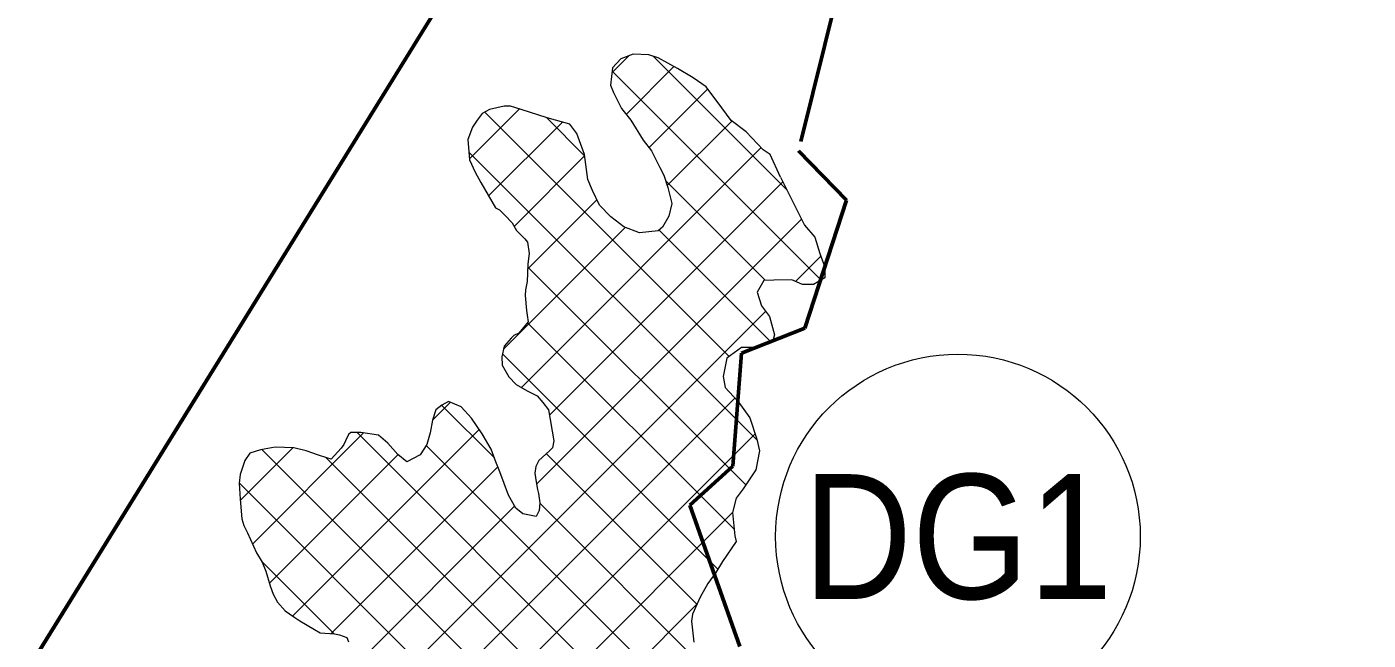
# Model space of a CAD drawing. Extents: x -1643653 to 4543381, y 1624270 to 13878484.
# Drawn here: x 613230 to 618603, y 8958110 to 8960567 of the extents above; entities that cross this region are included whole.
import ezdxf
from ezdxf.enums import TextEntityAlignment as Align

# ---------------------------------------------------------------- set-up
doc = ezdxf.new("R2010")
doc.units = 0
doc.header["$LTSCALE"] = 200
doc.linetypes.add('MEDIUM_DASHED', pattern=[4.5, 3, -1.5])
for name, color, linetype, lineweight in [('1', 7, 'Continuous', 13), ('27', 7, 'Continuous', 53), ('28', 7, 'Continuous', 53), ('29', 7, 'Continuous', 13), ('45', 7, 'Continuous', 13)]:
    doc.layers.add(name, color=color, linetype=linetype, lineweight=lineweight)

msp = doc.modelspace()

# ---------------------------------------------------------------- linework, layer by layer
at = {"layer": '1', "lineweight": 25}
msp.add_spline([(814781, 9009175.5), (814787.2, 9009173.4), (814796.9, 9009173.4), (814799.4, 9009172.4), (814805.1, 9009174.5), (814805.6, 9009176.5), (814811.7, 9009179.5), (814811.7, 9009179.5), (814801.5, 9009181), (814790.7, 9009181.5), (814784.1, 9009183.1), (814777.4, 9009185.1), (814778.4, 9009175.5)], degree=3, dxfattribs=at)
at = {"layer": '27'}
msp.add_line((617911.2, 8965554.7), (612430.2, 8956693.8), dxfattribs=at)
msp.add_lwpolyline([(612430.2, 8956693.8), (617911.2, 8965554.7), (617915.3, 8965604.9)], dxfattribs=at)
at = {"layer": '27', "linetype": 'MEDIUM_DASHED'}
msp.add_lwpolyline([(618891.7, 8963513), (618376.5, 8963291.4), (618094.2, 8963236.6), (617781.5, 8962698.8), (617675.4, 8962225.1), (617630.5, 8961437), (617210.2, 8961258.2), (616875.6, 8960809), (616474.6, 8960690), (616320.6, 8960069.3), (616513.7, 8959871.8), (616347, 8959359.9), (616092.5, 8959258.9), (616057.4, 8958806.7), (615886.3, 8958650), (616181, 8957817.8), (616181, 8957495.4), (616282.2, 8956998.9), (616121.9, 8956453.4), (616429.2, 8956292.2), (617273.9, 8956034.3), (617736.8, 8955609.3)], dxfattribs=at)
at = {"layer": '28'}
for points in [[(612430.1, 8956693.8), (617911.2, 8965554.7), (618251.3, 8965287.2), (618322.3, 8965231.4)], [(612430.2, 8956693.8), (617911.2, 8965554.7), (618251.3, 8965287.2), (618322.3, 8965231.4)], [(612430.2, 8956693.8), (617911.2, 8965554.7), (618251.3, 8965287.2), (618322.3, 8965231.4)]]:
    msp.add_lwpolyline(points, dxfattribs=at)
at = {"layer": '29'}
for p, q in [((615574.3, 8960383.7), (615640.9, 8960450.4)), ((616274.5, 8959913.7), (615739.8, 8960448.3)), ((616411.5, 8959552.1), (615574.9, 8960388.7)), ((615631.1, 8960216), (615822.3, 8960407.2)), ((615722.1, 8960082.5), (615957.8, 8960318.2)), ((615003.4, 8960037.4), (615203.8, 8960237.7)), ((616043.6, 8959246.5), (615065, 8960225.1)), ((615464.2, 8960050.4), (615311.8, 8960202.8)), ((615079.7, 8959889.2), (615375.5, 8960185)), ((615794.6, 8959930.6), (616053.4, 8960189.3)), ((616154.9, 8958910.8), (615001.2, 8960064.4)), ((615181.9, 8959766.8), (615464.3, 8960049.3)), ((615210.9, 8959122.3), (616171.8, 8960083.2)), ((615323.7, 8959010.6), (616258.5, 8959945.5)), ((616188, 8959551.1), (615788.3, 8959950.8)), ((615235.9, 8959596.3), (615513.5, 8959873.9)), ((615272, 8958734.4), (616333.5, 8959795.9)), ((615139.7, 8959275.6), (615626.7, 8959762.6)), ((616205.6, 8959309), (615761.8, 8959752.8)), ((616308.7, 8959546.6), (616410.3, 8959648.2)), ((616109.6, 8958731.5), (615236.2, 8959604.9)), ((614551.6, 8957789.5), (616188.9, 8959426.8)), ((616064.2, 8958552.4), (615235.6, 8959381)), ((615997.7, 8958394.4), (615135.3, 8959256.8)), ((614619.2, 8957632.6), (616066.8, 8959080.2)), ((614855.4, 8958991.4), (614926.8, 8959062.7)), ((615103, 8958840.1), (614891.6, 8959051.5)), ((614134.3, 8958494.7), (614579.2, 8958939.6)), ((614294.8, 8958206.2), (615042.1, 8958953.6)), ((616101.9, 8957392.2), (614552.9, 8958941.1)), ((614698.6, 8957487.5), (616147, 8958935.9)), ((614085.5, 8958670.4), (614295.6, 8958880.5)), ((617772.5, 8955272.6), (614171.7, 8958873.4)), ((614201.7, 8958337.6), (614717.1, 8958853.1)), ((615992.5, 8957726.1), (614829.6, 8958889)), ((615913.9, 8958253.7), (615311, 8958856.6)), ((616271.5, 8956998), (614428.4, 8958841.2)), ((614449.1, 8958136), (615117.3, 8958804.2)), ((617964.6, 8954855.9), (614081.1, 8958739.4)), ((614494.5, 8957956.9), (615184, 8958646.4)), ((616852.3, 8957090.8), (615284.6, 8958658.5)), ((613715.4, 8956279.8), (616057.4, 8958621.8)), ((614460.8, 8958135.3), (614170.9, 8958425.1)), ((613998.6, 8956338.5), (615914, 8958253.8))]:
    msp.add_line(p, q, dxfattribs=at)
at = {"layer": '29', "lineweight": 53}
msp.add_lwpolyline([(612430.1, 8956693.8), (617911.2, 8965554.7), (618251.3, 8965287.2), (618322.3, 8965231.4)], dxfattribs=at)
at = {"layer": '29'}
for points in [[(616249.2, 8959964.1), (616206.9, 8960055.4), (616180.1, 8960074.4), (616111.3, 8960146.5), (616051.4, 8960190.8), (616014.3, 8960241.5), (615951.7, 8960326.4), (615899.5, 8960361.8), (615835.8, 8960399.6), (615759.4, 8960442.5), (615721.3, 8960453.8), (615659, 8960457.4), (615609.5, 8960438.2), (615576.6, 8960402.5), (615568, 8960332.5), (615579.5, 8960303.4), (615611.5, 8960239.9), (615649.8, 8960193.1), (615698.4, 8960113.2), (615731.6, 8960070.1), (615745.7, 8960043.5), (615766.2, 8960002.9), (615781.5, 8959972.5), (615797, 8959923), (615813.7, 8959859.5), (615801.2, 8959808.7), (615776, 8959764.1), (615758.3, 8959750), (615684.6, 8959740.9), (615621, 8959764.8), (615568.7, 8959805.2), (615524.1, 8959852.1), (615495.9, 8959910.4), (615476.7, 8959954.8), (615463.6, 8960055.1), (615432.8, 8960138.9), (615404.7, 8960176.9), (615314.3, 8960202), (615210, 8960235.9), (615168.1, 8960248.4), (615142.6, 8960248.3), (615083, 8960235.4), (615053.8, 8960218.8), (615033.6, 8960192), (615015.9, 8960164), (614997, 8960115.6), (615003.7, 8960034.3), (615025.5, 8959984.9), (615048.5, 8959943), (615107.3, 8959841.6), (615123.9, 8959834), (615144.3, 8959812.5), (615173.6, 8959780.8), (615191.5, 8959750.4), (615224.7, 8959717.5), (615234.9, 8959703.6), (615242.7, 8959659.1), (615236.5, 8959617.2), (615235.4, 8959580.3), (615234.3, 8959546), (615228, 8959512.9), (615225.6, 8959490.1), (615232.2, 8959430.4), (615234.8, 8959411.3), (615238.7, 8959384.7), (615200.7, 8959340), (615180.5, 8959329.8), (615170.3, 8959319.6), (615142.5, 8959287.7), (615132.5, 8959244.5), (615133.9, 8959211.4), (615160.7, 8959164.5), (615190.1, 8959134.1), (615234.7, 8959108.9), (615274.1, 8959088.7), (615297.1, 8959062.1), (615320.1, 8959031.7), (615340.9, 8958908.5), (615335.9, 8958880.6), (615323.3, 8958867.8), (615281.5, 8958829.5), (615268.9, 8958805.3), (615265.1, 8958778.7), (615270.3, 8958744.4), (615275.5, 8958713.9), (615279.4, 8958697.4), (615284.7, 8958659.3), (615282.2, 8958628.8), (615270.9, 8958604.6), (615217.5, 8958615.8), (615188.2, 8958638.6), (615160, 8958690.6), (615125.3, 8958784.5), (615106.1, 8958831.4), (615090.7, 8958874.6), (615053.6, 8958936.7), (615011.4, 8958998.8), (614969.3, 8959044.4), (614919.7, 8959065.8), (614891.8, 8959051.7), (614869, 8959032.5)], [(616249.2, 8959964.1), (616345.2, 8959772.6), (616386.1, 8959724.5), (616406.6, 8959658.5), (616425.9, 8959603.9), (616426.1, 8959560.7), (616380.4, 8959533.9), (616337.2, 8959535), (616293.9, 8959552.6), (616222.8, 8959552.3), (616182.1, 8959550.9), (616155.6, 8959503.8), (616172.4, 8959449.2), (616204.3, 8959406.1), (616224.9, 8959332.5), (616219.9, 8959314.7), (616138.7, 8959282.6), (616092.9, 8959282.4), (616033.4, 8959239), (616019.7, 8959166.5), (616027.5, 8959122.1), (616078.5, 8959067.7), (616125.8, 8959000.5), (616154.1, 8958914.2), (616164.4, 8958868.5), (616150.7, 8958792.2), (616098.9, 8958715.8), (616071.1, 8958678.8), (616057.3, 8958621.6), (616066.6, 8958527.6), (616071.8, 8958504.7), (616016.2, 8958424.5), (615989.7, 8958381.2), (615958.1, 8958336.6), (615926.5, 8958281.8), (615896.3, 8958214.3), (615892.6, 8958186.4), (615901.8, 8958101.3)], [(614869, 8959032.5), (614855.2, 8958990.6), (614845.2, 8958939.7), (614832.7, 8958893.9), (614806.2, 8958851.9), (614752.9, 8958823.7), (614715.9, 8958854.1), (614676.4, 8958898.4), (614639.4, 8958931.3), (614568.2, 8958941.2), (614527.5, 8958941), (614527.5, 8958941), (614518.7, 8958933.4), (614506.1, 8958907.9), (614499.8, 8958893.9), (614489.7, 8958878.6), (614449.2, 8958835.3), (614431.4, 8958840.3), (614398.3, 8958850.3), (614348.7, 8958867.9), (614299.1, 8958880.4), (614225.3, 8958882.7), (614165.7, 8958872.3), (614123.8, 8958858.2), (614103.6, 8958828.9), (614084.7, 8958772.9), (614081.1, 8958738.6), (614085.1, 8958675), (614091.8, 8958596.3), (614099.5, 8958568.4), (614113.6, 8958539.2), (614150.7, 8958459.3), (614172.5, 8958422.5), (614187.9, 8958385.7), (614204.6, 8958327.3), (614217.4, 8958294.3), (614234.1, 8958261.4), (614264.7, 8958227.2), (614299.1, 8958203.2), (614323.3, 8958186.7), (614383.1, 8958152.7), (614404.8, 8958138.8), (614462, 8958135.2), (614482.3, 8958131.5), (614511.6, 8958120.1), (614518, 8958103.6)]]:
    msp.add_lwpolyline(points, dxfattribs=at)
at = {"layer": '45'}
msp.add_circle((616959.6, 8958524.9), 730.2, dxfattribs=at)

# ---------------------------------------------------------------- texts
at = {"layer": '45', "width": 0.9}
msp.add_text('DG1', height=500, dxfattribs=at).set_placement((616959.6, 8958274.9), align=Align.CENTER)

doc.saveas('drawing.dxf')
